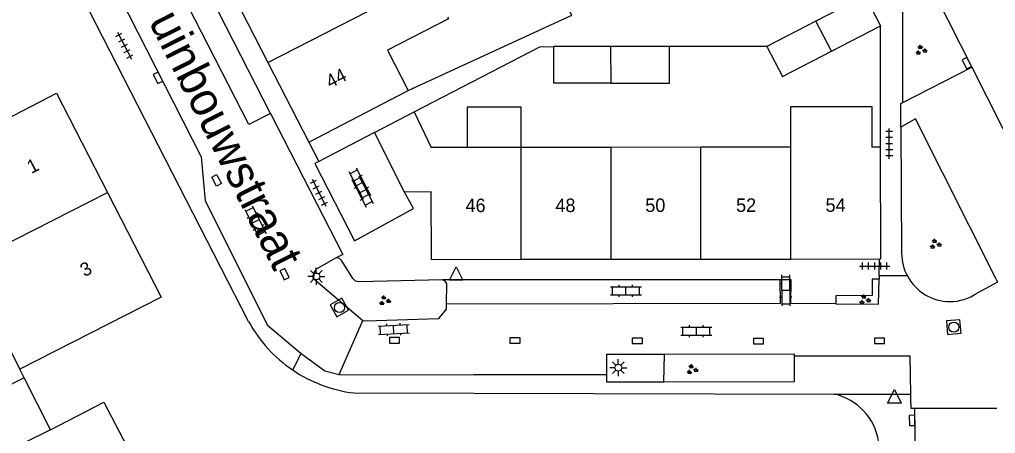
# Model space of a CAD drawing. Extents: x 132994 to 136000, y 393499 to 395512.
# Drawn here: x 134580.3 to 134652.7, y 394449.3 to 394480 of the extents above; entities that cross this region are included whole.
import ezdxf

# ---------------------------------------------------------------- set-up
doc = ezdxf.new("R2010")
doc.units = 0
for name, color, linetype in [('gg-afsc-erfafscheiding', 7, 'Continuous'), ('gg-afsc-muur', 7, 'Continuous'), ('gg-anno-huisnummerreeks BGT', 7, 'Continuous'), ('gg-anno-openbare ruimte label', 7, 'Continuous'), ('gg-bbg-bijgebouw', 7, 'Continuous'), ('gg-bbg-gedigitaliseerde bebouwing', 7, 'Continuous'), ('gg-bbg-gedigitaliseerde bijgebouw', 7, 'Continuous'), ('gg-bbg-hoofdgebouw', 7, 'Continuous'), ('gg-bbg-luifel en loopbrug', 7, 'Continuous'), ('gg-bbg-tussenscheiding', 7, 'Continuous'), ('gg-knt-verharding', 7, 'Continuous'), ('gg-knt-verharding nz', 7, 'Continuous'), ('gt-grn-groengrens', 7, 'Continuous'), ('gt-grn-weggrens', 7, 'Continuous'), ('gt-symb-groenvak', 7, 'Continuous'), ('gt-symb-klinker verharding', 7, 'Continuous'), ('gt-symb-kolk', 7, 'Continuous'), ('gt-symb-kolk center center', 7, 'Continuous'), ('gt-symb-lichtmast', 7, 'Continuous'), ('gt-symb-rioolschacht', 7, 'Continuous'), ('gt-symb-tegel verharding', 7, 'Continuous'), ('gt-symb-waterafsluiter', 7, 'Continuous')]:
    doc.layers.add(name, color=color, linetype=linetype)

# ---------------------------------------------------------------- blocks, each defined once
blk = doc.blocks.new('gt0-TEG1')
at = {"layer": 'gt-symb-tegel verharding'}
for p, q in [((-1.125, 0), (1.125, 0)), ((-0.9, -0.25), (-0.9, 0.25)), ((-0.45, -0.25), (-0.45, 0.25)), ((0, -0.25), (0, 0.25)), ((0.45, -0.25), (0.45, 0.25)), ((0.9, -0.25), (0.9, 0.25))]:
    blk.add_line(p, q, dxfattribs=at)
blk = doc.blocks.new('gt0-GRVAK')
at = {"layer": 'gt-symb-groenvak'}
for p, q in [((-0.11, 0.189), (-0.228, 0.24)), ((-0.182, 0.153), (0.088, 0.153)), ((-0.091, 0.211), (-0.156, 0.322)), ((-0.047, 0.214), (-0.047, 0.393)), ((-0.004, 0.211), (0.061, 0.322)), ((0.015, 0.189), (0.133, 0.24)), ((0.262, -0.052), (0.197, 0.059)), ((0.305, -0.049), (0.305, 0.13)), ((0.349, -0.052), (0.414, 0.059)), ((-0.245, -0.228), (-0.363, -0.177)), ((-0.318, -0.264), (-0.047, -0.264)), ((-0.226, -0.206), (-0.291, -0.095)), ((-0.183, -0.203), (-0.183, -0.024)), ((-0.139, -0.206), (-0.074, -0.095)), ((-0.12, -0.228), (-0.002, -0.177)), ((0.243, -0.074), (0.125, -0.023)), ((0.17, -0.11), (0.441, -0.11)), ((0.368, -0.074), (0.486, -0.023))]:
    blk.add_line(p, q, dxfattribs=at)
blk = doc.blocks.new('gt0-KL1')
at = {"layer": 'gt-symb-klinker verharding'}
for p, q in [((-1.15, 0.3), (1.15, 0.3)), ((-1, -0.3), (-1, 0.3)), ((-0.5, 0.3), (-0.5, 0.45)), ((0, -0.3), (0, 0.3)), ((0.5, 0.3), (0.5, 0.45)), ((1, -0.3), (1, 0.3)), ((-1.15, -0.3), (1.15, -0.3)), ((-0.5, -0.45), (-0.5, -0.3)), ((0.5, -0.45), (0.5, -0.3))]:
    blk.add_line(p, q, dxfattribs=at)
blk = doc.blocks.new('gt0-KOLKCC')
at = {"layer": 'gt-symb-kolk center center'}
blk.add_lwpolyline([(-0.375, 0.2), (0.375, 0.2), (0.375, -0.2), (-0.375, -0.2)], close=True, dxfattribs=at)
blk = doc.blocks.new('gt0-KOLK')
at = {"layer": 'gt-symb-kolk'}
blk.add_lwpolyline([(0, 0), (0.375, 0), (0.375, 0.4), (-0.375, 0.4), (-0.375, 0), (0, 0)], dxfattribs=at)
blk = doc.blocks.new('gt0-WAFSL')
at = {"layer": 'gt-symb-waterafsluiter'}
for p, q in [((-0.5, -0.333), (0, 0.667)), ((0, 0.667), (0.5, -0.333)), ((0.5, -0.333), (-0.5, -0.333))]:
    blk.add_line(p, q, dxfattribs=at)
blk = doc.blocks.new('gt0-RS')
at = {"layer": 'gt-symb-rioolschacht'}
blk.add_lwpolyline([(-0.5, -0.5), (0.5, -0.5), (0.5, 0.5), (-0.5, 0.5)], close=True, dxfattribs=at)
blk.add_circle((0, 0), 0.375, dxfattribs=at)
blk = doc.blocks.new('gt0-LMAST')
at = {"layer": 'gt-symb-lichtmast'}
for p, q in [((-0.182, 0.173), (-0.447, 0.438)), ((-0.005, 0.246), (-0.005, 0.621)), ((0.172, 0.173), (0.437, 0.438)), ((-0.255, -0.004), (-0.63, -0.004)), ((-0.182, -0.181), (-0.447, -0.446)), ((-0.005, -0.254), (-0.005, -0.629)), ((0.437, -0.446), (0.172, -0.181)), ((0.245, -0.004), (0.62, -0.004))]:
    blk.add_line(p, q, dxfattribs=at)
blk.add_circle((-0.005, -0.004), 0.25, dxfattribs=at)

msp = doc.modelspace()

# ---------------------------------------------------------------- linework, layer by layer
at = {"layer": 'gg-afsc-erfafscheiding'}
msp.add_line((134635.702, 394477.971), (134628.487, 394477.96), dxfattribs=at)
for points in [[(134609.1, 394474.7), (134621.242, 394480.272), (134619.704, 394483.267)], [(134609.55, 394473.11), (134618.855, 394477.946), (134619.905, 394477.955)]]:
    msp.add_lwpolyline(points, dxfattribs=at)
at = {"layer": 'gg-afsc-muur'}
for p, q in [((134644.12, 394470.51), (134644.13, 394479.49)), ((134580.623, 394453.403), (134580.292, 394454.057))]:
    msp.add_line(p, q, dxfattribs=at)
at = {"layer": 'gg-bbg-bijgebouw'}
for p, q in [((134642.97, 394481.72), (134644.13, 394479.49)), ((134582.569, 394449.556), (134580.623, 394453.403))]:
    msp.add_line(p, q, dxfattribs=at)
at = {"layer": 'gg-bbg-gedigitaliseerde bebouwing'}
for p, q in [((134609.55, 394473.11), (134610.798, 394470.463)), ((134613.481, 394470.467), (134610.798, 394470.463)), ((134617.481, 394470.472), (134613.481, 394470.467)), ((134624.147, 394470.482), (134617.481, 394470.472)), ((134630.813, 394470.491), (134624.147, 394470.482)), ((134637.479, 394470.501), (134630.813, 394470.491)), ((134644.12, 394470.51), (134643.479, 394470.509))]:
    msp.add_line(p, q, dxfattribs=at)
for points in [[(134612.023, 394480.136), (134612.093, 394480), (134607.568, 394477.676), (134609.1, 394474.7)], [(134637.479, 394470.501), (134637.477, 394473.501), (134643.477, 394473.505), (134643.479, 394470.509)], [(134578.895, 394459.823), (134577.683, 394459.215), (134580.292, 394454.057)]]:
    msp.add_lwpolyline(points, dxfattribs=at)
at = {"layer": 'gg-bbg-gedigitaliseerde bijgebouw'}
for p, q in [((134642.97, 394481.72), (134639.336, 394479.846)), ((134639.336, 394479.846), (134635.702, 394477.971)), ((134640.494, 394477.61), (134644.13, 394479.49)), ((134624.142, 394477.958), (134619.905, 394477.955)), ((134628.487, 394477.96), (134624.142, 394477.958))]:
    msp.add_line(p, q, dxfattribs=at)
for points in [[(134624.144, 394475.233), (134619.907, 394475.23), (134619.905, 394477.955)], [(134624.144, 394475.233), (134628.488, 394475.236), (134628.487, 394477.96)], [(134635.702, 394477.971), (134636.858, 394475.729), (134640.494, 394477.61)], [(134580.623, 394453.403), (134573.58, 394449.84), (134575.526, 394445.993), (134580.629, 394448.575)]]:
    msp.add_lwpolyline(points, dxfattribs=at)
at = {"layer": 'gg-bbg-hoofdgebouw'}
for p, q in [((134595.668, 394482.67), (134598.699, 394476.77)), ((134598.699, 394476.77), (134601.73, 394470.87)), ((134577.64, 394471.725), (134583.01, 394474.49)), ((134583.01, 394474.49), (134586.796, 394467.137)), ((134601.73, 394470.87), (134609.1, 394474.7)), ((134606.61, 394471.58), (134609.55, 394473.11)), ((134608.84, 394467.17), (134606.61, 394471.58)), ((134586.796, 394467.137), (134590.79, 394459.38)), ((134610.82, 394462.18), (134617.486, 394462.186)), ((134617.486, 394462.186), (134624.152, 394462.193)), ((134624.152, 394462.193), (134630.818, 394462.199)), ((134630.818, 394462.199), (134637.484, 394462.206)), ((134637.484, 394462.206), (134644.054, 394462.212)), ((134590.79, 394459.38), (134580.292, 394454.057))]:
    msp.add_line(p, q, dxfattribs=at)
for points in [[(134644.054, 394462.212), (134644.151, 394462.212), (134644.12, 394470.51)], [(134610.82, 394462.18), (134610.8, 394467.18), (134608.84, 394467.17)], [(134582.569, 394449.556), (134586.528, 394451.61), (134588.25, 394448.29), (134588.25, 394445.96)]]:
    msp.add_lwpolyline(points, dxfattribs=at)
at = {"layer": 'gg-bbg-luifel en loopbrug'}
msp.add_lwpolyline([(134617.481, 394470.472), (134617.479, 394473.472), (134613.479, 394473.47), (134613.481, 394470.467)], dxfattribs=at)
at = {"layer": 'gg-bbg-tussenscheiding'}
for p, q in [((134598.699, 394476.77), (134606.082, 394480.563)), ((134640.494, 394477.61), (134639.336, 394479.846)), ((134624.144, 394475.233), (134624.142, 394477.958)), ((134617.486, 394462.186), (134617.481, 394470.472)), ((134624.152, 394462.193), (134624.147, 394470.482)), ((134630.818, 394462.199), (134630.813, 394470.491)), ((134637.484, 394462.206), (134637.479, 394470.501)), ((134577.546, 394462.424), (134586.796, 394467.137)), ((134582.569, 394449.556), (134580.629, 394448.575))]:
    msp.add_line(p, q, dxfattribs=at)
at = {"layer": 'gg-knt-verharding'}
for p, q in [((134598.897, 394472.993), (134582.345, 394505.255)), ((134597.271, 394457.568), (134575, 394501)), ((134648.224, 394481.742), (134650.903, 394476.43)), ((134645.781, 394473.812), (134650.903, 394476.43)), ((134646.735, 394472.611), (134645.64, 394471.982)), ((134652.707, 394460.706), (134646.735, 394472.611)), ((134606.61, 394471.58), (134602.463, 394469.435)), ((134645.64, 394471.982), (134645.7, 394462.61)), ((134601.73, 394470.87), (134602.463, 394469.435)), ((134603.768, 394462.291), (134602.67, 394461.685)), ((134636.657, 394460.671), (134611.649, 394460.673)), ((134644.031, 394460.954), (134644.026, 394460.714)), ((134646.121, 394460.951), (134644.031, 394460.954)), ((134628.112, 394455.136), (134623.82, 394455.13)), ((134623.82, 394455.13), (134623.82, 394453.627)), ((134603.986, 394453.658), (134614.006, 394453.627)), ((134623.82, 394453.627), (134614.006, 394453.627)), ((134605.07, 394452.28), (134640.731, 394452.2)), ((134646.354, 394452.187), (134646.359, 394451.867)), ((134646.66, 394451.161), (134646.879, 394431.898)), ((134646.66, 394451.161), (134652.748, 394451.161))]:
    msp.add_line(p, q, dxfattribs=at)
for points in [[(134582.28, 394492.32), (134593.754, 394469.788), (134594.05, 394466.531), (134598.669, 394457.304), (134601.173, 394455.2)], [(134645.781, 394473.812), (134645.791, 394480.547), (134648.224, 394481.742)], [(134645.64, 394471.982), (134645.631, 394473.736), (134645.781, 394473.812)], [(134598.897, 394472.993), (134604.26, 394462.54), (134603.768, 394462.291)], [(134602.463, 394469.435), (134602.184, 394469.291), (134605.11, 394463.563), (134609.504, 394465.943), (134608.84, 394467.17)], [(134611.649, 394460.673), (134605.465, 394460.519), (134605.192, 394460.562), (134605, 394460.76), (134604.175, 394462.079), (134604.007, 394462.254), (134603.768, 394462.291)], [(134602.67, 394461.685), (134602.274, 394461.466), (134602.125, 394461.236), (134602.069, 394460.848), (134602.114, 394460.739), (134605.742, 394457.658)], [(134611.953, 394458.866), (134611.968, 394460.399), (134611.834, 394460.566), (134611.649, 394460.673)], [(134640.817, 394458.878), (134637.486, 394458.906), (134637.501, 394460.671), (134636.657, 394460.671)], [(134640.817, 394458.878), (134643.991, 394458.852), (134644.026, 394460.714)], [(134644.026, 394460.714), (134643.512, 394460.713), (134643.524, 394459.506), (134640.826, 394459.471), (134640.817, 394458.878)], [(134652.707, 394460.706), (134652.81, 394460.5), (134651.307, 394459.688)], [(134605.742, 394457.658), (134605.972, 394457.625), (134611.364, 394457.798), (134611.949, 394458.499), (134611.953, 394458.866)], [(134601.173, 394455.2), (134602.922, 394453.921), (134603.986, 394453.658)], [(134628.054, 394453.113), (134637.76, 394453.12), (134637.76, 394455.023)], [(134637.76, 394455.023), (134637.76, 394455.15), (134628.112, 394455.136)], [(134637.76, 394455.023), (134646.311, 394455.031), (134646.354, 394452.187)], [(134623.82, 394453.627), (134623.82, 394453.11), (134628.054, 394453.113)], [(134646.359, 394451.867), (134646.37, 394451.161), (134646.66, 394451.161)]]:
    msp.add_lwpolyline(points, dxfattribs=at)
for centre, radius, start, end in [((134649.267, 394462.632), 3.567, 180.35809, 208.12035), ((134649.278, 394462.633), 3.577, 208.04619, 270.03697), ((134649.277, 394462.633), 3.577, 270.05334, 304.58066), ((134606.353, 394462.568), 10.368, 208.835, 235.86192), ((134606.354, 394462.569), 10.368, 235.86006, 262.88669), ((134639.749, 394448.018), 4.296, 9.13432, 76.78151)]:
    msp.add_arc(centre, radius, start, end, dxfattribs=at)
at = {"layer": 'gg-knt-verharding nz'}
for p, q in [((134650.903, 394476.43), (134657.635, 394463.078)), ((134598.897, 394472.993), (134597.292, 394472.167))]:
    msp.add_line(p, q, dxfattribs=at)
for points in [[(134597.292, 394472.167), (134580.708, 394504.5), (134582.345, 394505.255)], [(134636.657, 394460.671), (134636.682, 394458.913), (134611.953, 394458.866)]]:
    msp.add_lwpolyline(points, dxfattribs=at)
at = {"layer": 'gt-grn-groengrens'}
msp.add_line((134628.054, 394453.113), (134628.112, 394455.136), dxfattribs=at)
at = {"layer": 'gt-grn-weggrens'}
for p, q in [((134644.031, 394460.954), (134644.054, 394462.212)), ((134603.986, 394453.658), (134605.742, 394457.658)), ((134600.535, 394453.987), (134601.173, 394455.2)), ((134640.731, 394452.2), (134646.354, 394452.187))]:
    msp.add_line(p, q, dxfattribs=at)

# ---------------------------------------------------------------- block references
at = {"layer": 'gt-symb-groenvak'}
for p in [(134647.127, 394477.683), (134648.187, 394463.307), (134607.345, 394459.12), (134642.944, 394459.183), (134630.149, 394454.012)]:
    msp.add_blockref('gt0-GRVAK', p, dxfattribs=at)
at = {"layer": 'gt-symb-klinker verharding'}
for p, rotation in [((134605.53, 394467.781), 117.33407585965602), ((134605.714, 394467.216), -62.53777281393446), ((134597.781, 394464.997), -62.99934529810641), ((134637.093, 394459.893), -89.59893609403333), ((134608.032, 394456.984), 3.0368689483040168), ((134630.477, 394456.864), 0.05729576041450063)]:
    msp.add_blockref('gt0-KL1', p, dxfattribs=dict(at, rotation=rotation))
msp.add_blockref('gt0-KL1', (134625.247, 394459.856), dxfattribs=at)
at = {"layer": 'gt-symb-kolk'}
for p, rotation in [((134650.709, 394476.814), 116.74442020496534), ((134590.723, 394475.728), 117.25687177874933), ((134599.75, 394461.003), -64.28048704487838), ((134646.672, 394450.253), 90.74480317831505)]:
    msp.add_blockref('gt0-KOLK', p, dxfattribs=dict(at, rotation=rotation))
for p in [(134608.088, 394455.985), (134617.02, 394455.972), (134626.097, 394455.943), (134635.077, 394455.924), (134644.061, 394455.955)]:
    msp.add_blockref('gt0-KOLK', p, dxfattribs=at)
at = {"layer": 'gt-symb-kolk center center', "rotation": 118.64781317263}
msp.add_blockref('gt0-KOLKCC', (134594.892, 394468.043), dxfattribs=at)
at = {"layer": 'gt-symb-lichtmast'}
for p in [(134602.292, 394460.927), (134624.692, 394454.16)]:
    msp.add_blockref('gt0-LMAST', p, dxfattribs=at)
at = {"layer": 'gt-symb-rioolschacht'}
for p, rotation in [((134604.004, 394458.615), 29.666715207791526), ((134649.566, 394457.164), -175.29819168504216)]:
    msp.add_blockref('gt0-RS', p, dxfattribs=dict(at, rotation=rotation))
at = {"layer": 'gt-symb-tegel verharding'}
for p, rotation in [((134588.06, 394478.02), -62.99934529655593), ((134644.783, 394470.757), 90.0572957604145), ((134602.486, 394467.127), -63.43494882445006)]:
    msp.add_blockref('gt0-TEG1', p, dxfattribs=dict(at, rotation=rotation))
msp.add_blockref('gt0-TEG1', (134643.703, 394461.689), dxfattribs=at)
at = {"layer": 'gt-symb-waterafsluiter'}
for p in [(134612.664, 394460.964), (134645.159, 394451.866)]:
    msp.add_blockref('gt0-WAFSL', p, dxfattribs=at)

# ---------------------------------------------------------------- texts
at = {"layer": 'gg-anno-huisnummerreeks BGT'}
for s, rotation, p in [('44', 27.2, (134603.319, 394474.832)), ('1', 27.3, (134581.155, 394468.507)), ('46', 0.1, (134613.355, 394465.682)), ('48', 0.1, (134620.02, 394465.688)), ('50', 0.1, (134626.687, 394465.695)), ('52', 0.1, (134633.421, 394465.702)), ('54', 0.1, (134640.056, 394465.708)), ('3', 27.3, (134585.094, 394460.858))]:
    msp.add_text(s, height=1, rotation=rotation, dxfattribs=at).set_placement(p)
at = {"layer": 'gg-anno-openbare ruimte label'}
msp.add_text('Tuinbouwstraat', height=2.5, rotation=296.7, dxfattribs=at).set_placement((134588.906, 394481.656))

doc.saveas('drawing.dxf')
